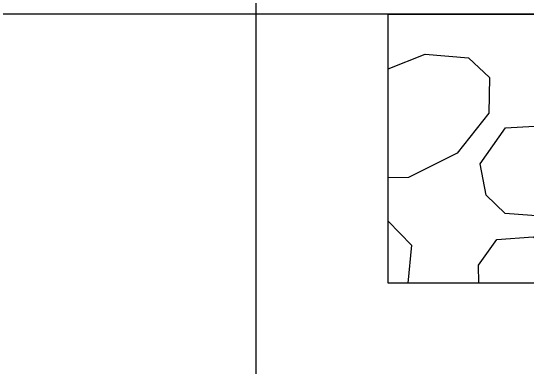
# Model space of a CAD drawing. Extents: x 1578769 to 1579225, y 724002 to 724828.
# Drawn here: x 1578873.174 to 1578877.082, y 724392.974 to 724395.671 of the extents above; entities that cross this region are included whole.
import ezdxf

# ---------------------------------------------------------------- set-up
doc = ezdxf.new("R2010")
doc.units = 0
for name, color, linetype in [('Old_Level_41', 7, 'Continuous'), ('R_Fin Surface', 7, 'Continuous'), ('R_Rip-Rap', 7, 'Continuous')]:
    doc.layers.add(name, color=color, linetype=linetype)

msp = doc.modelspace()

# ---------------------------------------------------------------- linework, layer by layer
at = {"layer": 'Old_Level_41'}
msp.add_line((1578875.0324, 724417.1456), (1578875.0324, 724387.1456), dxfattribs=at)
at = {"layer": 'R_Fin Surface'}
msp.add_lwpolyline([(1578866.5411, 724395.6456), (1578880.2086, 724395.6456)], dxfattribs=at)
msp.add_lwpolyline([(1578866.5411, 724395.6456), (1578880.2086, 724395.6456)], dxfattribs=at)
at = {"layer": 'R_Rip-Rap'}
for p, q in [((1578876.0336, 724395.6414), (1578883.3046, 724395.6414)), ((1578876.0336, 724393.6072), (1578876.0336, 724395.6414)), ((1578889.2003, 724393.6072), (1578876.0336, 724393.6072))]:
    msp.add_line(p, q, dxfattribs=at)
for points in [[(1578876.0336, 724395.2289), (1578876.3124, 724395.3394), (1578876.6426, 724395.311), (1578876.7994, 724395.1619), (1578876.7944, 724394.894), (1578876.5563, 724394.5896), (1578876.1884, 724394.4056), (1578876.0336, 724394.4029)], [(1578876.7297, 724394.5092), (1578876.9218, 724394.7824), (1578877.2284, 724394.8), (1578877.4417, 724394.5789), (1578877.4108, 724394.2692), (1578877.2214, 724394.1116), (1578876.9186, 724394.1336), (1578876.7761, 724394.2717), (1578876.7298, 724394.5092)], [(1578876.0336, 724394.0761), (1578876.21, 724393.8933), (1578876.1815, 724393.6072)], [(1578876.7192, 724393.6072), (1578876.7168, 724393.7423), (1578876.8556, 724393.9374), (1578877.1318, 724393.9559), (1578877.3788, 724393.7976), (1578877.5236, 724393.6162)]]:
    msp.add_lwpolyline(points, dxfattribs=at)

doc.saveas('drawing.dxf')
